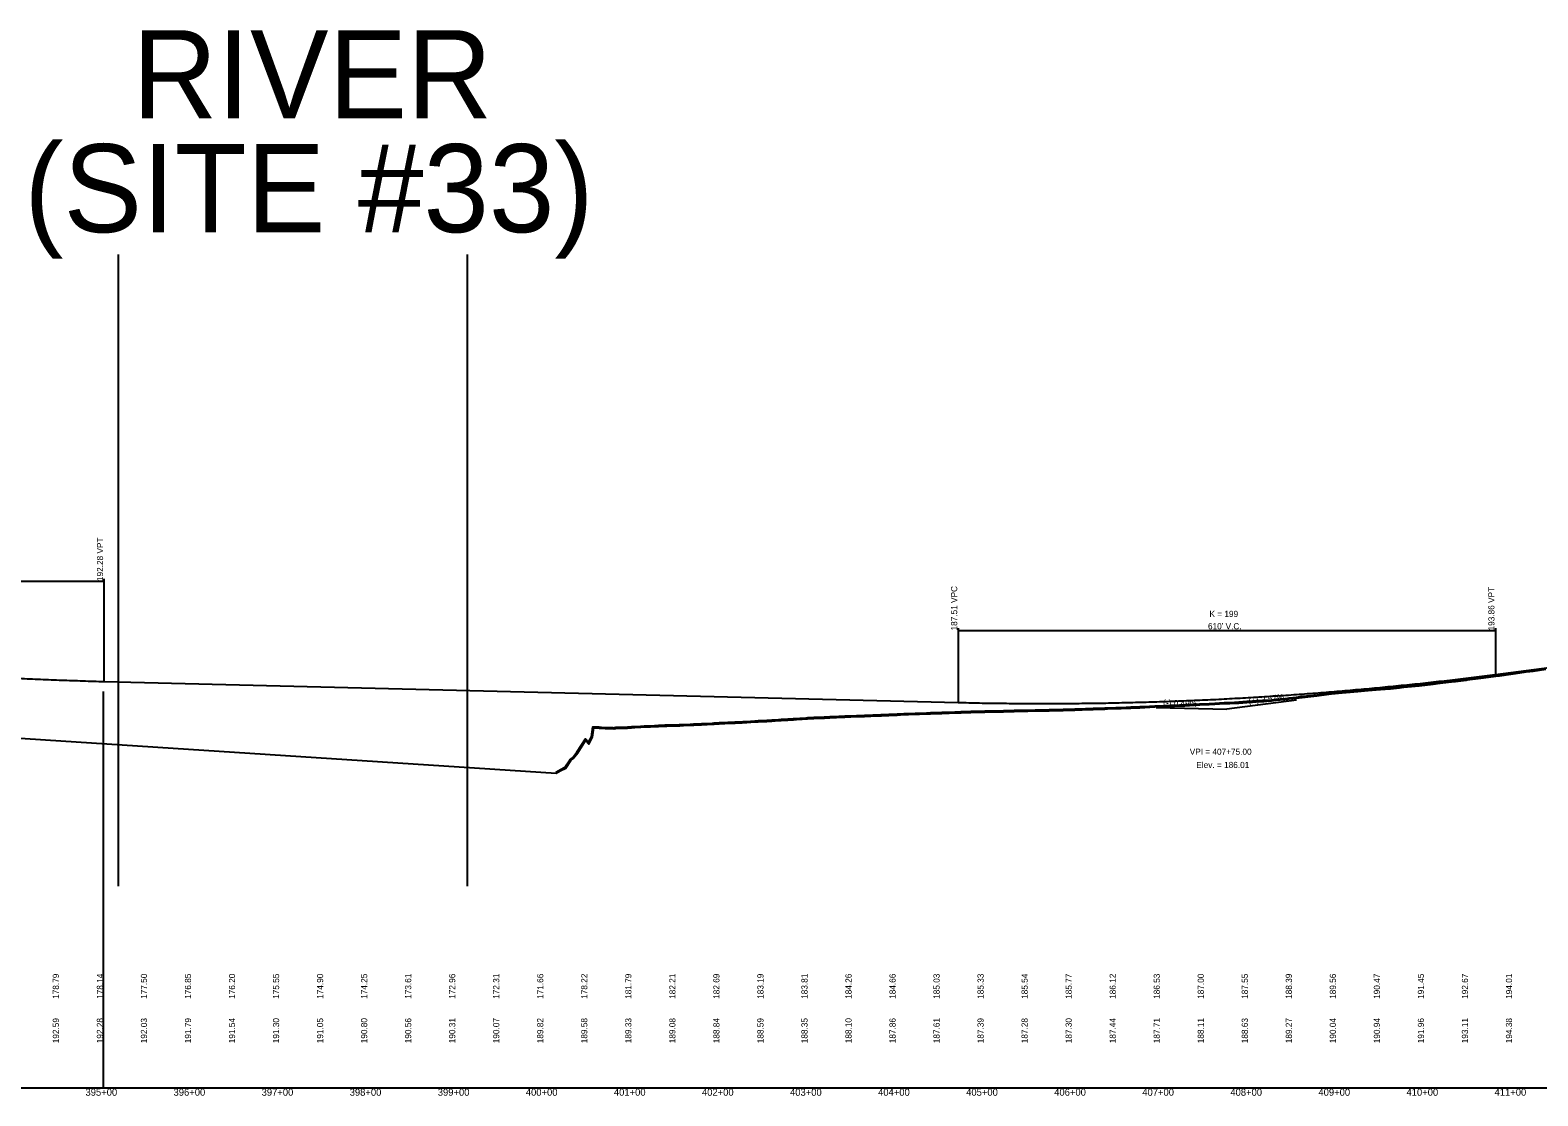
# Model space of a CAD drawing. Extents: x 1838386 to 1955906, y 719739 to 834437.
# Drawn here: x 1917779 to 1919491, y 827954 to 829164 of the extents above; entities that cross this region are included whole.
import ezdxf

# ---------------------------------------------------------------- set-up
doc = ezdxf.new("R2010")
doc.units = 0
for name, color, linetype in [('RD_DDB_GradeTX', 7, 'Continuous'), ('RD_DDB_Profile_EX', 7, 'Continuous'), ('RD_DDB_Profile_Lbl', 7, 'Continuous'), ('RD_DDB_Profile_PR', 7, 'Continuous'), ('RD_DDB_StaTX', 7, 'Continuous'), ('RD_DDB_StripGrade', 7, 'Continuous'), ('RD_DDB_VCLbl', 7, 'Continuous'), ('RD_GPK_Profile_Cell', 7, 'Continuous'), ('RD_Sketch1', 7, 'Continuous')]:
    doc.layers.add(name, color=color, linetype=linetype)

msp = doc.modelspace()

# ---------------------------------------------------------------- linework, layer by layer
at = {"layer": 'RD_DDB_GradeTX'}
for p in [(1919217.4, 828403.1), (1919058.1, 828394.8)]:
    msp.add_line(p, (1919138.1, 828392.9), dxfattribs=at)
at = {"layer": 'RD_DDB_Profile_EX'}
for points in [[(1919426.8, 828428), (1919429.5, 828428.3), (1919443.7, 828430.2), (1919447.8, 828430.7), (1919460.7, 828432.5), (1919466, 828433.3), (1919478.1, 828435), (1919482.4, 828435.5), (1919486.2, 828436), (1919500.4, 828438)], [(1918726.6, 828384.6), (1918734, 828384.9), (1918738.1, 828385), (1918745.9, 828385.3), (1918751.1, 828385.6), (1918754.5, 828385.7), (1918758.6, 828385.9), (1918763.9, 828386.1), (1918771.5, 828386.5), (1918776.6, 828386.6), (1918784.3, 828386.9), (1918789.2, 828387.1), (1918797.2, 828387.4), (1918801.7, 828387.6), (1918809.9, 828387.9), (1918814.7, 828388), (1918822.9, 828388.2), (1918829.3, 828388.5), (1918836.7, 828388.7), (1918844.1, 828388.9), (1918847.6, 828389), (1918856.2, 828389.2), (1918859.5, 828389.4), (1918863.5, 828389.4), (1918871.9, 828389.6), (1918876, 828389.8), (1918884.6, 828389.9), (1918888.4, 828390.1), (1918896.7, 828390.2), (1918901.3, 828390.3), (1918909.8, 828390.5), (1918912.3, 828390.5), (1918920.8, 828390.7), (1918924.6, 828390.8), (1918927.7, 828390.8), (1918936.3, 828391), (1918939.8, 828391.1), (1918948.3, 828391.3), (1918952.2, 828391.4), (1918960.7, 828391.6), (1918965.7, 828391.7), (1918973.8, 828392), (1918977.9, 828392.2), (1918986.6, 828392.4), (1918990.2, 828392.6), (1918999.6, 828392.9), (1919002.8, 828393.1), (1919012.3, 828393.4), (1919018.2, 828393.6), (1919029.2, 828394), (1919033.6, 828394.1), (1919039.6, 828394.4), (1919050.6, 828394.9), (1919056.5, 828395.2), (1919067.5, 828395.6), (1919073.4, 828395.9), (1919084.3, 828396.4), (1919090.5, 828396.6), (1919101.3, 828397.2), (1919107.4, 828397.5), (1919118.2, 828398.1), (1919124.5, 828398.4), (1919135.1, 828399), (1919141.5, 828399.2), (1919152, 828399.7), (1919160.9, 828400.4), (1919167.5, 828400.8), (1919171.7, 828401.2), (1919178.7, 828401.6), (1919188.9, 828402.2), (1919193.9, 828402.8), (1919204, 828403.8), (1919207.4, 828404.2), (1919209.1, 828404.3), (1919217.4, 828405.2), (1919223.7, 828406.1), (1919233.5, 828407.1), (1919240.5, 828408), (1919251.2, 828409.3), (1919257.2, 828410), (1919269.1, 828411.2), (1919273.9, 828411.6), (1919287, 828412.9), (1919290.7, 828413.2), (1919298.7, 828413.9), (1919307.9, 828414.7), (1919317.9, 828415.5), (1919324.2, 828416), (1919334.4, 828417), (1919339.1, 828417.6), (1919352.1, 828418.9), (1919356.5, 828419.3), (1919372.4, 828421.1), (1919375, 828421.4), (1919377.6, 828421.7), (1919392.9, 828423.7), (1919393.5, 828423.8), (1919397.9, 828424.3), (1919409.9, 828425.8), (1919411.1, 828425.9), (1919426.8, 828428)], [(1917721.2, 828362.7), (1918376.8, 828320.2), (1918382.1, 828323.1), (1918387.5, 828325.9), (1918393.3, 828334.3), (1918396, 828336.7), (1918401.2, 828343.1), (1918410, 828357.1), (1918413.4, 828353.5), (1918414, 828353.5), (1918417.9, 828360.8), (1918419.4, 828371.4), (1918425.5, 828371.3), (1918428.2, 828371), (1918432.3, 828370.9), (1918433, 828370.8), (1918438.2, 828370.7), (1918438.7, 828370.7), (1918440.7, 828370.6), (1918442.3, 828370.4), (1918442.4, 828370.4), (1918442.7, 828370.7), (1918442.9, 828370.8), (1918443.3, 828370.9), (1918443.4, 828370.9), (1918444.5, 828370.9), (1918451.3, 828371.1), (1918457.6, 828371.3), (1918462.3, 828371.7), (1918466, 828371.9), (1918472.7, 828372.2), (1918476.8, 828372.5), (1918483.7, 828372.8), (1918488.3, 828373.1), (1918492.8, 828373.2), (1918500.1, 828373.6), (1918502.3, 828373.6), (1918505.9, 828373.8), (1918514.2, 828373.9), (1918516.3, 828374), (1918517, 828374), (1918519.2, 828374.1), (1918521.3, 828374.1), (1918528.9, 828374.5), (1918531.1, 828374.5), (1918533.1, 828374.6), (1918538.1, 828374.8), (1918541.7, 828375.1), (1918545.5, 828375.2), (1918548.3, 828375.3), (1918554.4, 828375.7), (1918556.2, 828375.8), (1918558.2, 828376), (1918561.7, 828376.2), (1918568.3, 828376.5), (1918571.7, 828376.7), (1918575.1, 828376.7), (1918579.6, 828376.9), (1918579.9, 828376.9), (1918584.4, 828377.1), (1918587.7, 828377.2), (1918593.3, 828377.6), (1918597.6, 828377.9), (1918602.5, 828378.2), (1918606.2, 828378.4), (1918612.2, 828378.7), (1918613.7, 828378.8), (1918615.9, 828378.9), (1918621.7, 828379.3), (1918623.6, 828379.4), (1918625.5, 828379.6), (1918632.1, 828379.9), (1918635.8, 828380.2), (1918639.9, 828380.3), (1918646.2, 828380.8), (1918649.5, 828381), (1918656, 828381.4), (1918660.2, 828381.6), (1918662, 828381.8), (1918669.4, 828382.2), (1918675.1, 828382.4), (1918681.4, 828382.7), (1918683.8, 828382.9), (1918687.4, 828383), (1918694.8, 828383.3), (1918697.9, 828383.5), (1918704.4, 828383.8), (1918707.4, 828383.9), (1918711.3, 828384.1), (1918720, 828384.3), (1918726.6, 828384.6)]]:
    msp.add_lwpolyline(points, dxfattribs=at)
at = {"layer": 'RD_DDB_Profile_PR'}
for p, q in [((1919443.1, 828432.1), (1919551.1, 828446)), ((1917863.2, 828424.2), (1918833.1, 828400.4))]:
    msp.add_line(p, q, dxfattribs=at)
for points in [[(1917263, 828488.2), (1917275, 828485.9), (1917287, 828483.7), (1917299, 828481.5), (1917311, 828479.4), (1917323, 828477.3), (1917335, 828475.3), (1917347, 828473.3), (1917359, 828471.3), (1917371, 828469.4), (1917383, 828467.5), (1917395, 828465.6), (1917407, 828463.8), (1917419, 828462.1), (1917431, 828460.3), (1917443, 828458.6), (1917455, 828457), (1917467.1, 828455.4), (1917479.1, 828453.8), (1917491.1, 828452.3), (1917503.1, 828450.8), (1917515.1, 828449.3), (1917527.1, 828447.9), (1917539.1, 828446.5), (1917551.1, 828445.2), (1917563.1, 828443.9), (1917575.1, 828442.6), (1917587.1, 828441.4), (1917599.1, 828440.2), (1917611.1, 828439.1), (1917623.1, 828438), (1917635.1, 828436.9), (1917647.1, 828435.9), (1917659.1, 828434.9), (1917671.1, 828434), (1917683.1, 828433.1), (1917695.1, 828432.2), (1917707.1, 828431.4), (1917719.1, 828430.6), (1917731.1, 828429.8), (1917743.1, 828429.1), (1917755.1, 828428.4), (1917767.1, 828427.8), (1917779.1, 828427.2), (1917791.1, 828426.7), (1917803.2, 828426.2), (1917815.2, 828425.7), (1917827.2, 828425.3), (1917839.2, 828424.9), (1917851.2, 828424.5), (1917863.2, 828424.2)], [(1918833.1, 828400.4), (1918845.3, 828400.1), (1918857.5, 828399.8), (1918869.7, 828399.6), (1918881.9, 828399.5), (1918894.1, 828399.3), (1918906.3, 828399.2), (1918918.5, 828399.2), (1918930.7, 828399.2), (1918942.9, 828399.2), (1918955.1, 828399.2), (1918967.3, 828399.3), (1918979.5, 828399.5), (1918991.7, 828399.6), (1919003.9, 828399.8), (1919016.1, 828400.1), (1919028.3, 828400.4), (1919040.5, 828400.7), (1919052.7, 828401), (1919064.9, 828401.4), (1919077.1, 828401.8), (1919089.3, 828402.3), (1919101.5, 828402.8), (1919113.7, 828403.4), (1919125.9, 828403.9), (1919138.1, 828404.6), (1919150.3, 828405.2), (1919162.5, 828405.9), (1919174.7, 828406.6), (1919186.9, 828407.4), (1919199.1, 828408.2), (1919211.3, 828409), (1919223.5, 828409.9), (1919235.7, 828410.8), (1919247.9, 828411.8), (1919260.1, 828412.8), (1919272.3, 828413.8), (1919284.5, 828414.9), (1919296.7, 828416), (1919308.9, 828417.1), (1919321.1, 828418.3), (1919333.3, 828419.5), (1919345.5, 828420.8), (1919357.7, 828422), (1919369.9, 828423.4), (1919382.1, 828424.7), (1919394.3, 828426.1), (1919406.5, 828427.6), (1919418.7, 828429.1), (1919430.9, 828430.6), (1919443.1, 828432.1)]]:
    msp.add_spline(points, degree=3, dxfattribs=at)
at = {"layer": 'RD_DDB_VCLbl'}
for p, q in [((1917263, 828538.2), (1917863.2, 828538.2)), ((1917863.2, 828540.7), (1917863.2, 828424.2)), ((1918833.1, 828484.6), (1918833.1, 828400.4)), ((1919443.1, 828484.6), (1919443.1, 828432.1)), ((1918833.1, 828482.1), (1919443.1, 828482.1))]:
    msp.add_line(p, q, dxfattribs=at)
at = {"layer": 'RD_GPK_Profile_Cell'}
msp.add_line((1878363.1, 827962.8), (1926563.1, 827962.8), dxfattribs=at)
at = {"layer": 'RD_Sketch1'}
for p, q in [((1917879.6, 828191.8), (1917879.6, 828909.1)), ((1918275.9, 828191.8), (1918275.9, 828909.1)), ((1917862.8, 827962.8), (1917862.8, 828412.8))]:
    msp.add_line(p, q, dxfattribs=at)
msp.add_lwpolyline([(1918376.2, 828321.3), (1918381.5, 828324.2), (1918386.6, 828326.9), (1918392.3, 828335.1), (1918395.1, 828337.5), (1918400.2, 828343.8), (1918409.8, 828359.1), (1918413.5, 828355.3), (1918416.7, 828361.2), (1918418.3, 828372.7), (1918425.6, 828372.6), (1918428.3, 828372.2), (1918432.4, 828372.1), (1918433, 828372.1), (1918438.2, 828372), (1918438.8, 828372), (1918440.8, 828371.8), (1918442, 828371.7), (1918442.5, 828372.1), (1918443.2, 828372.1), (1918443.4, 828372.1), (1918444.5, 828372.2), (1918451.3, 828372.4), (1918457.5, 828372.6), (1918462.2, 828373), (1918465.9, 828373.1), (1918472.6, 828373.4), (1918476.7, 828373.7), (1918483.6, 828374), (1918488.3, 828374.3), (1918492.8, 828374.4), (1918500, 828374.9), (1918502.3, 828374.9), (1918505.9, 828375), (1918514.2, 828375.1), (1918516.2, 828375.2), (1918516.9, 828375.3), (1918519.2, 828375.3), (1918521.3, 828375.4), (1918528.9, 828375.8), (1918531, 828375.8), (1918533, 828375.9), (1918538, 828376.1), (1918541.6, 828376.3), (1918545.5, 828376.4), (1918548.2, 828376.5), (1918554.3, 828377), (1918556.1, 828377.1), (1918558.1, 828377.2), (1918561.6, 828377.5), (1918568.2, 828377.7), (1918571.7, 828377.9), (1918575.1, 828377.9), (1918579.5, 828378.2), (1918579.9, 828378.2), (1918584.3, 828378.3), (1918587.6, 828378.5), (1918589.1, 828378.6), (1918593.2, 828378.8), (1918597.5, 828379.1), (1918598.2, 828379.2), (1918602.4, 828379.4), (1918606.2, 828379.7), (1918607.5, 828379.7), (1918612.1, 828379.9), (1918613.7, 828380), (1918615.9, 828380.1), (1918616.6, 828380.2), (1918621.6, 828380.5), (1918623.5, 828380.7), (1918625.4, 828380.8), (1918625.8, 828380.8), (1918632, 828381.2), (1918635, 828381.4), (1918635.8, 828381.4), (1918639.8, 828381.6), (1918644.2, 828381.9), (1918646.1, 828382.1), (1918649.4, 828382.3), (1918653.4, 828382.5), (1918655.9, 828382.7), (1918660.1, 828382.8), (1918661.9, 828383), (1918662.6, 828383.1), (1918669.3, 828383.5), (1918671.8, 828383.6), (1918675.1, 828383.7), (1918681, 828383.9), (1918681.3, 828384), (1918683.7, 828384.1), (1918687.4, 828384.3), (1918690.2, 828384.4), (1918694.7, 828384.6), (1918697.8, 828384.8), (1918699.4, 828384.8), (1918704.3, 828385), (1918707.3, 828385.1), (1918708.5, 828385.2), (1918711.3, 828385.3), (1918717.7, 828385.5), (1918720, 828385.6), (1918726.6, 828385.9), (1918726.9, 828385.9), (1918734, 828386.1), (1918736.1, 828386.2), (1918738.1, 828386.3), (1918745.3, 828386.6), (1918745.9, 828386.6), (1918751, 828386.8), (1918754.5, 828387), (1918758.5, 828387.2), (1918763.8, 828387.4), (1918771.4, 828387.7), (1918776.6, 828387.9), (1918784.2, 828388.1), (1918789.1, 828388.3), (1918797.2, 828388.7), (1918801.7, 828388.9), (1918809.8, 828389.1), (1918814.6, 828389.2), (1918822.8, 828389.5), (1918829.3, 828389.7), (1918836.6, 828390), (1918836.6, 828390), (1918844, 828390.2), (1918847.5, 828390.3), (1918856.1, 828390.5), (1918859.5, 828390.6), (1918863.5, 828390.7), (1918871.9, 828390.9), (1918876, 828391), (1918884.5, 828391.2), (1918888.3, 828391.3), (1918896.7, 828391.5), (1918901.3, 828391.5), (1918909.8, 828391.7), (1918912.2, 828391.7), (1918920.7, 828392), (1918924.6, 828392), (1918927.7, 828392.1), (1918936.3, 828392.2), (1918939.8, 828392.4), (1918948.3, 828392.5), (1918952.2, 828392.7), (1918960.6, 828392.8), (1918965.7, 828393), (1918973.8, 828393.3), (1918977.9, 828393.4), (1918986.5, 828393.7), (1918990.1, 828393.9), (1918999.6, 828394.2), (1919002.7, 828394.3), (1919012.3, 828394.6), (1919018.1, 828394.8), (1919029.1, 828395.3), (1919033.6, 828395.4), (1919039.6, 828395.7), (1919050.5, 828396.1), (1919056.4, 828396.4), (1919067.4, 828396.9), (1919073.4, 828397.2), (1919084.3, 828397.7), (1919090.4, 828397.9), (1919101.2, 828398.4), (1919107.3, 828398.7), (1919118.1, 828399.3), (1919124.4, 828399.7), (1919135, 828400.2), (1919141.5, 828400.4), (1919151.9, 828401), (1919160.8, 828401.7), (1919167.4, 828402.1), (1919171.6, 828402.4), (1919178.6, 828402.8), (1919188.8, 828403.5), (1919193.8, 828404), (1919203.9, 828405), (1919207.3, 828405.4), (1919209, 828405.5), (1919217.2, 828406.5), (1919223.6, 828407.4), (1919233.3, 828408.4), (1919240.3, 828409.2), (1919251.1, 828410.6), (1919257.1, 828411.2), (1919269, 828412.5), (1919273.8, 828412.9), (1919286.9, 828414.2), (1919290.6, 828414.5), (1919298.6, 828415.1), (1919307.8, 828416), (1919317.8, 828416.8), (1919324.1, 828417.2), (1919334.3, 828418.3), (1919338.9, 828418.8), (1919352, 828420.2), (1919356.3, 828420.6), (1919372.3, 828422.3), (1919374.9, 828422.7), (1919377.5, 828423), (1919392.7, 828424.9), (1919393.3, 828425), (1919397.7, 828425.5), (1919409.7, 828427), (1919410.9, 828427.1), (1919426.6, 828429.2), (1919429.3, 828429.5), (1919443.5, 828431.4), (1919447.6, 828431.9), (1919460.5, 828433.7), (1919465.8, 828434.5), (1919477.9, 828436.2), (1919482.2, 828436.7), (1919486, 828437.2), (1919500.2, 828439.2)], dxfattribs=at)

# ---------------------------------------------------------------- texts
at = {"layer": 'RD_DDB_GradeTX'}
for s, rotation, p in [('(-) 0.49%', 358.5922, (1919065.8, 828396.6)), ('(+) 2.57%', 7.3335, (1919163.3, 828398.1))]:
    msp.add_text(s, height=7, rotation=rotation, dxfattribs=at).set_placement(p)
at = {"layer": 'RD_DDB_Profile_Lbl'}
for s, p in [('VPI = 407+75.00', (1919096.1, 828340.9)), ('Elev. = 186.01', (1919103.6, 828325.9))]:
    msp.add_text(s, height=7, dxfattribs=at).set_placement(p)
at = {"layer": 'RD_DDB_StaTX'}
for s, p in [('395+00', (1917842.2, 827953.8)), ('396+00', (1917942.2, 827953.8)), ('397+00', (1918042.2, 827953.8)), ('398+00', (1918142.2, 827953.8)), ('399+00', (1918242.2, 827953.8)), ('400+00', (1918342.2, 827953.8)), ('401+00', (1918442.2, 827953.8)), ('402+00', (1918542.2, 827953.8)), ('403+00', (1918642.2, 827953.8)), ('404+00', (1918742.2, 827953.8)), ('405+00', (1918842.2, 827953.8)), ('406+00', (1918942.2, 827953.8)), ('407+00', (1919042.2, 827953.8)), ('408+00', (1919142.2, 827953.8)), ('409+00', (1919242.2, 827953.8)), ('410+00', (1919342.2, 827953.8)), ('411+00', (1919442.2, 827953.8))]:
    msp.add_text(s, height=8, dxfattribs=at).set_placement(p)
at = {"layer": 'RD_DDB_StripGrade'}
for s, p in [('192.28 VPT', (1917862.2, 828538.2)), ('187.51 VPC', (1918832.1, 828482.1)), ('193.86 VPT', (1919442.1, 828482.1)), ('178.79', (1917812.1, 828063.8)), ('178.14', (1917862.1, 828063.8)), ('177.50', (1917912.1, 828063.8)), ('176.85', (1917962.1, 828063.8)), ('176.20', (1918012.1, 828063.8)), ('175.55', (1918062.1, 828063.8)), ('174.90', (1918112.1, 828063.8)), ('174.25', (1918162.1, 828063.8)), ('173.61', (1918212.1, 828063.8)), ('172.96', (1918262.1, 828063.8)), ('172.31', (1918312.1, 828063.8)), ('171.66', (1918362.1, 828063.8)), ('178.22', (1918412.1, 828063.8)), ('181.79', (1918462.1, 828063.8)), ('182.21', (1918512.1, 828063.8)), ('182.69', (1918562.1, 828063.8)), ('183.19', (1918612.1, 828063.8)), ('183.81', (1918662.1, 828063.8)), ('184.26', (1918712.1, 828063.8)), ('184.66', (1918762.1, 828063.8)), ('185.03', (1918812.1, 828063.8)), ('185.33', (1918862.1, 828063.8)), ('185.54', (1918912.1, 828063.8)), ('185.77', (1918962.1, 828063.8)), ('186.12', (1919012.1, 828063.8)), ('186.53', (1919062.1, 828063.8)), ('187.00', (1919112.1, 828063.8)), ('187.55', (1919162.1, 828063.8)), ('188.39', (1919212.1, 828063.8)), ('189.56', (1919262.1, 828063.8)), ('190.47', (1919312.1, 828063.8)), ('191.45', (1919362.1, 828063.8)), ('192.67', (1919412.1, 828063.8)), ('194.01', (1919462.1, 828063.8)), ('192.59', (1917812.1, 828013.4)), ('192.28', (1917862.1, 828013.4)), ('192.03', (1917912.1, 828013.4)), ('191.79', (1917962.1, 828013.4)), ('191.54', (1918012.1, 828013.4)), ('191.30', (1918062.1, 828013.4)), ('191.05', (1918112.1, 828013.4)), ('190.80', (1918162.1, 828013.4)), ('190.56', (1918212.1, 828013.4)), ('190.31', (1918262.1, 828013.4)), ('190.07', (1918312.1, 828013.4)), ('189.82', (1918362.1, 828013.4)), ('189.58', (1918412.1, 828013.4)), ('189.33', (1918462.1, 828013.4)), ('189.08', (1918512.1, 828013.4)), ('188.84', (1918562.1, 828013.4)), ('188.59', (1918612.1, 828013.4)), ('188.35', (1918662.1, 828013.4)), ('188.10', (1918712.1, 828013.4)), ('187.86', (1918762.1, 828013.4)), ('187.61', (1918812.1, 828013.4)), ('187.39', (1918862.1, 828013.4)), ('187.28', (1918912.1, 828013.4)), ('187.30', (1918962.1, 828013.4)), ('187.44', (1919012.1, 828013.4)), ('187.71', (1919062.1, 828013.4)), ('188.11', (1919112.1, 828013.4)), ('188.63', (1919162.1, 828013.4)), ('189.27', (1919212.1, 828013.4)), ('190.04', (1919262.1, 828013.4)), ('190.94', (1919312.1, 828013.4)), ('191.96', (1919362.1, 828013.4)), ('193.11', (1919412.1, 828013.4)), ('194.38', (1919462.1, 828013.4))]:
    msp.add_text(s, height=7, rotation=90, dxfattribs=at).set_placement(p)
at = {"layer": 'RD_DDB_VCLbl'}
for s, p in [('K = 199', (1919118.5, 828497.4)), ("610' V.C.", (1919116.8, 828483.4))]:
    msp.add_text(s, height=7, dxfattribs=at).set_placement(p)
at = {"layer": 'RD_Sketch1'}
for s, p in [('RIVER', (1917895.3, 829063.7)), ('(SITE #33)', (1917772.7, 828934.3))]:
    msp.add_text(s, height=100, dxfattribs=at).set_placement(p)

doc.saveas('drawing.dxf')
